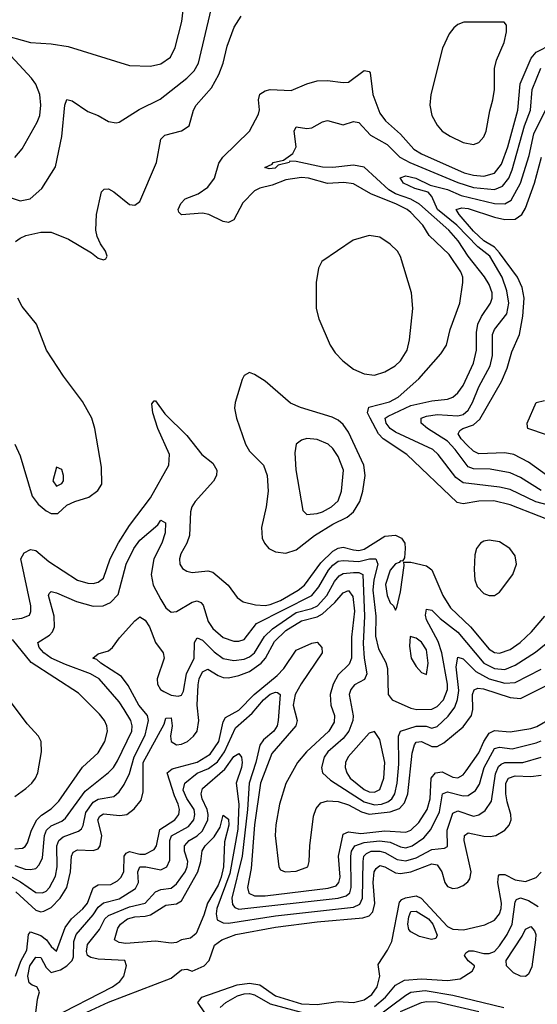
# Model space of a CAD drawing. Header units: inches. Extents: x 884549 to 1028252, y 526810 to 653624.
# Tile 676 of 1056: x 990469 to 992455, y 572463 to 576237. Entities that reach past the tile are written whole.
import ezdxf

# ---------------------------------------------------------------- set-up
doc = ezdxf.new("R2010")
doc.units = ezdxf.units.IN
doc.header["$MEASUREMENT"] = 0
doc.layers.add('A9597', color=7, linetype='Continuous')

msp = doc.modelspace()

# ---------------------------------------------------------------- linework, layer by layer
at = {"layer": 'A9597', "color": 5}
for points, elevation in [([(990390, 576182.6), (990510.1, 576150.1), (990590, 576144.5), (990654.5, 576134.5), (990890, 576061.8), (990970, 576059.1), (991010, 576067.5), (991046.7, 576093.3), (991065.7, 576130), (991090.5, 576230), (991102.6, 576330)], 2160), ([(990370, 575575.7), (990470, 575543), (990509.2, 575550.8), (990554, 575590), (990606.4, 575673.6), (990630.9, 575789.1), (990641.5, 575910), (990650, 575931.7), (990670, 575925.8), (990730, 575885.8), (990770.2, 575870.2), (990810, 575846.7), (990838.3, 575841.7), (990850, 575843.8), (990926.8, 575893.1), (991007.7, 575932.3), (991110, 576012.5), (991138.6, 576041.4), (991155.1, 576070), (991203.6, 576276.4)], 2140), ([(990453.2, 575386.8), (990470, 575400.2), (990492.7, 575410), (990550, 575422.5), (990590, 575422), (990656.1, 575396.1), (990743.7, 575343.7), (990770, 575323), (990790, 575316), (990799.3, 575320.7), (990804, 575330), (990798, 575350), (990778.4, 575378.4), (990765.8, 575405.8), (990760.7, 575430), (990764, 575490), (990783, 575577), (990792.5, 575587.5), (990810, 575588.1), (990830, 575577.6), (990890, 575528.9), (990910, 575526.4), (990930, 575540.2), (990994.2, 575690), (991010, 575779.5), (991025.6, 575794.4), (991090, 575810.8), (991118.3, 575830), (991135, 575890), (991145.4, 575910), (991204.5, 575975.5), (991233.3, 576026.7), (991249, 576070), (991264.4, 576135.6), (991291.2, 576208.8), (991318.2, 576250)], 2120), ([(990450, 575708.4), (990478.4, 575741.6), (990535.6, 575844.4), (990545.3, 575870), (990549.9, 575910), (990546.2, 575950), (990530.4, 575990), (990513.5, 576013.5), (990386.6, 576150)], 2160), ([(992573.1, 574290), (992350, 574377.3), (992287.5, 574392.5), (992230, 574391.6), (992170, 574381), (992146.6, 574386.6), (991953.9, 574570), (991862.9, 574630), (991845.3, 574650), (991812.8, 574710), (991803.8, 574730), (991808.3, 574751.7), (991887.6, 574772.4), (991920.4, 574790), (991999.9, 574860.1), (992084.1, 574955.9), (992106.5, 574990), (992120.6, 575050), (992157, 575150), (992169, 575230), (992168.9, 575250), (992161.7, 575270), (992117.1, 575337.1), (992039.9, 575410), (992014.9, 575450), (991970, 575498.3), (991955.5, 575510), (991914.2, 575530), (991815.6, 575570), (991750, 575607.6), (991712.4, 575612.4), (991650, 575609.3), (991576.3, 575630), (991550, 575632.7), (991490, 575622.6), (991437.3, 575602.7), (991390, 575591.2), (991370, 575580.5), (991325, 575535), (991290.3, 575469.7), (991270, 575459.5), (991250, 575463.3), (991195, 575490), (991170, 575495.5), (991089.2, 575489.2), (991079.2, 575499.2), (991076.9, 575510), (991086.9, 575533.1), (991103.6, 575550), (991153, 575570), (991190, 575594.8), (991215.5, 575630), (991233.2, 575686.8), (991248, 575710), (991350.4, 575809.6), (991384.9, 575875.1), (991388.8, 575891.2), (991384.5, 575930), (991390, 575952.1), (991410, 575964.4), (991430, 575969), (991510, 575965.7), (991570, 575991.8), (991610, 576002.4), (991650, 576004.6), (991710, 575996), (991730, 575997.9), (991790, 576042.6), (991810, 576038.7), (991812.8, 576032.8), (991823.6, 575950), (991850, 575878.5), (991872, 575850), (991930, 575797.7), (991980.4, 575740.4), (992010, 575722.3), (992173.5, 575650), (992210, 575640.8), (992250, 575637.5), (992290, 575649), (992316.8, 575683.2), (992341.6, 575750), (992379.6, 575890), (992389.4, 575990.6), (992430.9, 576089.1), (992450, 576112.1), (992510, 576143.6)], 2080), ([(992590, 574351.4), (992449.1, 574389.1), (992350, 574436.2), (992310, 574445), (992170, 574461.5), (992142, 574482), (992074.8, 574570), (992053.6, 574590), (991910, 574656.4), (991889.6, 574669.6), (991874.3, 574690), (991871.5, 574710), (991882.1, 574717.9), (991970, 574758.5), (992050, 574776.1), (992110, 574782.8), (992130.2, 574789.8), (992150, 574806.9), (992170, 574834.4), (992210, 574920.7), (992221.9, 574970), (992221.5, 575038.5), (992226.8, 575070), (992240.7, 575099.3), (992275.3, 575150), (992282, 575170), (992281.7, 575190), (992270, 575221.5), (992252, 575252), (992189.1, 575330), (992151.1, 575390), (992115.9, 575430), (992002.9, 575530), (991970, 575549.4), (991910, 575570), (991884.8, 575584.8), (991790, 575671.3), (991750, 575679.1), (991670, 575670.2), (991630, 575671.9), (991530, 575693.6), (991505.5, 575694.5), (991502.8, 575690), (991460.7, 575679.3), (991448.3, 575668.3), (991425.6, 575665.6), (991409.7, 575670), (991437.2, 575682.7), (991441.6, 575690), (991480.9, 575699.1), (991516.4, 575723.6), (991529.9, 575750), (991521.5, 575810), (991530, 575826), (991570, 575820.2), (991590, 575822), (991630, 575845.4), (991650, 575850.2), (991710, 575833.8), (991750, 575847.3), (991770, 575843.6), (991814.3, 575794.3), (991878.7, 575758.7), (991927.5, 575710), (991965.4, 575690), (992150, 575612.5), (992210, 575593.3), (992290, 575585.9), (992320.8, 575599.2), (992345.8, 575630), (992358.7, 575661.3), (992406, 575830), (992429.2, 575890), (992435, 575970), (992468.4, 576051.6)], 2060), ([(992470, 574432.2), (992390, 574481.7), (992350, 574499.9), (992273.8, 574513.7), (992210, 574515.1), (992190, 574522.5), (992139.8, 574590), (992110, 574621.9), (992033.1, 574670), (992008.9, 574690), (992008.6, 574710), (992030, 574717.7), (992070, 574723.7), (992150, 574719), (992170, 574723.7), (992190, 574740.6), (992206.7, 574770), (992229.9, 574830), (992274.3, 574910), (992283.4, 574950), (992283.1, 575030), (992290.8, 575050), (992337.5, 575110), (992346, 575150), (992337.2, 575197.2), (992320.4, 575250), (992272.4, 575330), (992226.3, 575366.3), (992145.7, 575450), (992071.4, 575510), (992050, 575559.8), (992036, 575576), (991985, 575590), (991940.7, 575610), (991928.5, 575631.5), (991950, 575638.1), (991988.9, 575630), (992043.4, 575603.4), (992110, 575585.8), (992162.6, 575562.6), (992290, 575532.4), (992330, 575531.8), (992354.2, 575545.8), (992390.5, 575610), (992423.2, 575716.8), (992441, 575799), (992485.7, 575890)], 2040), ([(992490, 574491.2), (992420.9, 574540.9), (992364.4, 574570), (992330, 574576.2), (992230, 574573), (992210, 574583), (992185.5, 574605.5), (992162.2, 574630), (992151.2, 574650), (992157.8, 574662.2), (992168.9, 574670), (992210, 574684.3), (992234.2, 574705.8), (992317.3, 574850), (992338.5, 574901.5), (992356.4, 574963.6), (992385.9, 575030), (992399, 575101), (992404.9, 575170), (992396.4, 575210), (992378.2, 575250), (992310, 575343.6), (992290, 575364.7), (992249.7, 575389.8), (992210, 575426.5), (992154.6, 575490), (992143.7, 575510), (992164.6, 575515.4), (992190, 575513.7), (992290, 575479.6), (992330, 575470.9), (992370, 575472.8), (992394.9, 575490), (992410, 575514.6), (992444, 575610), (992470.8, 575710)], 2020), ([(990450, 574610.3), (990470, 574564.6), (990516.9, 574410), (990540.1, 574380.1), (990570, 574354.3), (990590, 574344.1), (990615.6, 574344.4), (990650, 574376), (990679.7, 574390), (990733.8, 574406.2), (990768.2, 574431.8), (990784, 574456), (990782.1, 574522.1), (990756.8, 574670), (990745.3, 574710), (990710, 574774), (990637.2, 574870), (990570.9, 574970), (990533.2, 575070), (990478.2, 575138.2), (990460.9, 575170)], 2120), ([(990376.4, 573930), (990477.1, 573942.9), (990506, 573954), (990511.6, 573968.4), (990510.8, 573990), (990473, 574170), (990486, 574194), (990510, 574206.6), (990530, 574201.8), (990579.9, 574159.9), (990690, 574089.2), (990730, 574076.8), (990750, 574076.4), (990770, 574080.9), (990790, 574096), (990815.2, 574170), (990848.3, 574231.7), (990890, 574298.6), (990970, 574404.1), (991041.3, 574530), (991043.9, 574570), (990998.7, 574670), (990979.2, 574730), (990975.5, 574764.5), (990984.1, 574775.9), (990990, 574776.3), (991025.6, 574725.6), (991110, 574643), (991167.1, 574570), (991210, 574537.7), (991224.6, 574510), (991223.7, 574490), (991212.1, 574467.9), (991142, 574390), (991129.4, 574370), (991124, 574350), (991120.5, 574259.5), (991110.1, 574229.9), (991087.5, 574190), (991082, 574170), (991082.8, 574150), (991093.4, 574133.4), (991110, 574122.9), (991130, 574118.6), (991190, 574124), (991210, 574119.2), (991269.2, 574070), (991302.7, 574022.7), (991325.7, 574005.7), (991373.5, 573993.5), (991410, 573992), (991430, 573994.8), (991469.3, 574010), (991536.9, 574050), (991561, 574070), (991624.6, 574155.4), (991670, 574199.7), (991690, 574211), (991710, 574215.4), (991750, 574204.4), (991770, 574202.9), (991790, 574207.7), (991870, 574257.6), (991910, 574261.6), (991933.8, 574250), (991946.1, 574230), (991948.1, 574210), (991945.5, 574174.5), (991938, 574162), (991930, 574162.9), (991924.2, 574155.8), (991910, 574151.6), (991890, 574127.1), (991872.5, 574072.5), (991878.1, 574030), (991890, 574001.5), (991903.1, 573990), (991910, 573974), (991916.2, 573983.8), (991930, 574044), (991944.5, 574144.5), (991942.7, 574157.3), (991970, 574157.3), (992030, 574143), (992050, 574128.3), (992091.8, 574030), (992122.1, 573982.1), (992198.1, 573910), (992270, 573824), (992290, 573811.7), (992310, 573808.3), (992350, 573822.7), (992388.8, 573850), (992432.8, 573890), (992483.4, 573950)], 2080), ([(992490, 574645.9), (992418.8, 574670), (992416.6, 574676.6), (992415.3, 574690), (992450, 574770.1), (992482.1, 574777.9)], 1980), ([(990450, 572995), (990490, 572981.3), (990510, 572979.1), (990530, 572983.3), (990543.3, 572996.7), (990555.8, 573024.2), (990563.7, 573110), (990571.1, 573130), (990590, 573147), (990630, 573164.6), (990643.8, 573176.2), (990720.4, 573279.6), (990810, 573351), (990829.2, 573370.8), (990844.4, 573395.6), (990898.7, 573510), (990899.7, 573530), (990894.5, 573550), (990870, 573592.4), (990850, 573621.7), (990773.6, 573710), (990740.5, 573730), (990644.8, 573764.8), (990589.4, 573790), (990561.5, 573810), (990543.4, 573830), (990537.8, 573850), (990582.6, 573877.4), (990594.7, 573890), (990602.7, 573910), (990600.6, 573950), (990579.3, 574030), (990582.3, 574037.7), (990590, 574044.6), (990610, 574040.1), (990686.8, 574006.8), (990750, 573989.3), (990789.5, 573990.5), (990816.9, 574003.1), (990846.1, 574033.9), (990876.7, 574150), (990907, 574210), (990930, 574241.8), (990999, 574301), (991010, 574319), (991027.9, 574307.9), (991027.4, 574270), (991014.3, 574230), (990983.1, 574170), (990972.6, 574110), (990981.1, 574070), (991010, 574014.5), (991030, 573982.2), (991050, 573965.5), (991070, 573968.2), (991130, 574004.6), (991150, 574008.8), (991163.3, 574003.3), (991172.5, 573992.5), (991191.3, 573930), (991210, 573903.8), (991250, 573868.3), (991290, 573855.3), (991310, 573854.6), (991330, 573860.9), (991377.4, 573922.6), (991589.5, 574030), (991616.5, 574063.5), (991653, 574127), (991670, 574146.7), (991690, 574160.8), (991710, 574164.4), (991770, 574160.1), (991810.3, 574170.3), (991835.5, 574170), (991843.1, 574150), (991827.3, 574090), (991823.9, 574050), (991834.8, 573950), (991834.2, 573874.2), (991845.4, 573825.4), (991873.1, 573773.1), (991879.9, 573750), (991882.4, 573650), (991898, 573630), (991970, 573597.7), (991992.4, 573592.4), (992050, 573594.5), (992070, 573603.8), (992094.9, 573630), (992109.7, 573670), (992109.7, 573690.3), (992088.5, 573810), (992074, 573854), (992030, 573936.9), (992025.6, 573954.4), (992030, 573978), (992050, 573973.5), (992081.9, 573941.9), (992150, 573889.4), (992250, 573770.7), (992290, 573749.6), (992330, 573746), (992370, 573763.2), (992447.4, 573812.6), (992550, 573895.5)], 2060), ([(990295, 573030), (990471.9, 572931.9), (990530, 572891.7), (990556.1, 572890), (990570, 572896.4), (990582.6, 572910), (990605.8, 572954.2), (990612.8, 572990), (990611.7, 573070), (990618.3, 573090), (990635.7, 573104.3), (990693.8, 573126.2), (990705.2, 573134.8), (990712.5, 573147.5), (990722.3, 573197.7), (990750, 573237.3), (990770, 573248.5), (990830, 573259.3), (990850, 573276.6), (990870, 573304.8), (990890, 573347.5), (990908.2, 573411.8), (990950, 573494.4), (990962.8, 573550), (990959.1, 573570), (990925.7, 573610), (990884.7, 573684.7), (990858.9, 573718.9), (990779.8, 573770), (990764.7, 573784.7), (990749.7, 573790), (990770, 573806.7), (990810, 573818.3), (990824.7, 573830), (990852.2, 573867.8), (990910, 573932.7), (990930, 573948.5), (990950, 573934.7), (990966.8, 573910), (990990.1, 573850.1), (991019.1, 573810), (991023.6, 573790), (990996.6, 573710), (990998, 573690), (991009.1, 573670), (991022.1, 573662.1), (991050, 573648.1), (991076.2, 573643.8), (991090, 573648.2), (991096.8, 573663.2), (991108.3, 573730), (991138.2, 573790), (991139.9, 573850), (991150, 573867.3), (991170, 573858.5), (991214.3, 573814.4), (991250, 573788.6), (991290, 573780.2), (991330, 573786), (991350, 573794.5), (991370, 573810.1), (991407.7, 573872.3), (991438.2, 573901.8), (991530, 573964.3), (991590, 573979.7), (991611.1, 573990), (991647.3, 574030), (991676.6, 574083.4), (991694.8, 574105.2), (991710, 574113.8), (991750, 574118.3), (991770, 574117.6), (991785, 574110), (991791.3, 573950), (991786, 573846), (991789.8, 573789.8), (991800.9, 573730), (991791.9, 573708.1), (991753, 573687), (991738.7, 573670), (991733.1, 573650), (991747.9, 573567.9), (991747, 573550), (991732.2, 573510), (991710, 573482), (991650.6, 573430), (991637.1, 573410), (991626.3, 573370), (991630.9, 573350), (991661.8, 573321.8), (991790, 573239.4), (991830, 573227), (991856.8, 573230), (991881, 573239), (991896.7, 573250), (991908.7, 573270), (991917.1, 573310), (991923.4, 573383.4), (991921.8, 573490), (991929.9, 573510.1), (991990, 573529), (992028.5, 573528.5), (992050, 573521.1), (992070, 573527.5), (992113, 573567), (992137.9, 573602.1), (992148.7, 573631.3), (992154, 573666), (992143.1, 573756.9), (992150, 573793.2), (992170, 573787.5), (992219, 573739), (992270, 573710), (992330, 573693.6), (992370, 573696.1), (992470, 573747.2)], 2040), ([(990453.6, 572893.6), (990530, 572823.5), (990550, 572817.4), (990560.9, 572819.1), (990590, 572833.2), (990624.4, 572870), (990649.5, 572910.5), (990663.5, 572970), (990666.9, 573030), (990674, 573046), (990690, 573055.3), (990750, 573051.7), (990770, 573058.9), (990777.4, 573070), (990783.9, 573110), (990768.3, 573170), (990776, 573184), (990790, 573193.2), (990853.3, 573186.8), (990879.3, 573190), (990908.5, 573211.5), (990934.5, 573245.5), (990942.4, 573277.6), (990942.9, 573390), (991023.5, 573536.5), (991030, 573559.5), (991050, 573561.3), (991054.1, 573530), (991046.9, 573490), (991049.5, 573470), (991070, 573457.6), (991090, 573459.7), (991112.3, 573470), (991135.2, 573490), (991149.1, 573510), (991156, 573550), (991149, 573609), (991152.9, 573687.1), (991157.1, 573710), (991170, 573737.8), (991190, 573747.7), (991230, 573722.7), (991250, 573715.2), (991270, 573714.8), (991310, 573723), (991350, 573737.9), (991395.5, 573770), (991411.7, 573790), (991446.7, 573853.3), (991490, 573895.3), (991550, 573932.9), (991610, 573948.5), (991630, 573959.5), (991677.6, 574002.4), (991710, 574039.4), (991730, 574049.5), (991746.4, 574026.4), (991752.7, 573970), (991741.9, 573870), (991741.7, 573790), (991733.1, 573766.9), (991690, 573725.9), (991671.6, 573690), (991659.5, 573650), (991662.4, 573610), (991676.6, 573570), (991675.2, 573544.8), (991654.5, 573510), (991569, 573430), (991534.8, 573390), (991490, 573308.5), (991464.9, 573230), (991451, 573151), (991448.9, 573110), (991462.7, 572990), (991470, 572978.4), (991486.7, 572970), (991530, 572972.6), (991574, 572990), (991579.9, 573010), (991582, 573070), (991596.3, 573183.7), (991606.2, 573213.8), (991624.7, 573235.3), (991650, 573242.2), (991690, 573239.6), (991730, 573227), (991780.8, 573200.8), (991810, 573192.1), (991890, 573200), (991926.3, 573213.7), (991944.6, 573235.4), (991958.1, 573270), (991974.5, 573425.5), (991983.2, 573456.8), (991990, 573467.5), (992010, 573470.4), (992050, 573451.2), (992070, 573451.3), (992095.6, 573464.4), (992170, 573525.8), (992201.8, 573570), (992207.5, 573592.5), (992205.8, 573650), (992211.9, 573668.1), (992226, 573674), (992248.4, 573671.6), (992350, 573638.8), (992390, 573635.1), (992490, 573684.8)], 2020), ([(990450, 573059.1), (990479, 573061), (990490, 573067), (990498.6, 573081.4), (990513.8, 573130), (990534.9, 573170), (990551.8, 573188.2), (990590, 573212.4), (990619, 573241), (990710, 573371.4), (990770, 573426.3), (990795, 573470), (990805.7, 573510), (990803.1, 573530), (990794.1, 573550), (990774.6, 573574.6), (990694.9, 573654.9), (990512.9, 573772.9), (990441, 573861)], 2080), ([(990452.5, 572570), (990472.4, 572627.6), (990496.2, 572670), (990502.1, 572730), (990510, 572739.9), (990550, 572726.6), (990571.1, 572710), (990590, 572684.6), (990610, 572667), (990643.2, 572756.8), (990667.4, 572790), (990711.3, 572828.7), (990728.2, 572850), (990750.5, 572909.5), (990770, 572920.6), (990818.6, 572921.4), (990844.2, 572935.8), (990858.1, 572950), (990867.8, 572972.2), (990869.2, 573030.8), (990877.4, 573042.6), (990890, 573048.5), (990930, 573038.4), (990950, 573038.5), (990984.5, 573055.5), (990993.6, 573070), (991007, 573133), (991064.5, 573170), (991079.9, 573190), (991081.8, 573210), (991076.6, 573230), (991062.2, 573262.2), (991034.8, 573350), (991054.2, 573365.8), (991150, 573390.3), (991198.9, 573421.1), (991232.2, 573470), (991250, 573545.2), (991258.5, 573561.5), (991310, 573590.1), (991367.7, 573650), (991457, 573723), (991482.2, 573750), (991530, 573819.9), (991590, 573847.1), (991610, 573850.5), (991628, 573830), (991629.7, 573810), (991548.5, 573691.5), (991525.6, 573650), (991517.5, 573610), (991532.8, 573550), (991528.5, 573530), (991436.4, 573423.6), (991392.3, 573310), (991369.4, 573150.6), (991356.7, 572983.3), (991342.7, 572910), (991348.2, 572888.2), (991370, 572878.9), (991410, 572878.6), (991652.7, 572907.3), (991682.7, 572917.3), (991693.8, 572930), (991697.8, 572950), (991692.5, 573030), (991710, 573114.4), (991730, 573123.3), (991777.1, 573117.1), (991870, 573127.9), (991950, 573123.1), (991970, 573130.7), (992000.1, 573159.9), (992032, 573210), (992044.2, 573250), (992048.1, 573330), (992063.7, 573350), (992090, 573354.3), (992130, 573333.6), (992150, 573330.6), (992170, 573342.1), (992182.1, 573357.9), (992230, 573427), (992249.4, 573470.6), (992270, 573501.8), (992290, 573512.5), (992350, 573507.3), (992430, 573519.8), (992452.7, 573527.3), (992510, 573560.4)], 1980), ([(990450, 573259), (990491.6, 573290), (990515.3, 573310), (990529.9, 573330), (990538.3, 573350), (990552.2, 573430), (990550.6, 573470), (990540.7, 573490), (990497.8, 573537.8), (990399, 573670)], 2120), ([(990530.3, 572429.7), (990537, 572483), (990545.1, 572510), (990534.5, 572530), (990516.2, 572536.2), (990505.6, 572545.6), (990499.8, 572570), (990507, 572610), (990530, 572643.4), (990550, 572642.3), (990570, 572603.8), (990590, 572584.3), (990624.7, 572595.3), (990650, 572610), (990669.6, 572630), (990674.7, 572645.3), (990676.3, 572703.7), (990685.7, 572730), (990750, 572805.1), (990770, 572835.2), (990790, 572851.5), (990850, 572866.8), (990913.4, 572906.6), (990924.6, 572930), (990921.4, 572970), (990930, 572989.4), (990952.4, 572990), (991010, 572978.7), (991033.7, 572990), (991045.1, 573014.9), (991044.6, 573090), (991051.5, 573108.5), (991116.2, 573143.8), (991137, 573170), (991140.8, 573190), (991138, 573210), (991110, 573251.7), (991096.4, 573283.5), (991102, 573310), (991150, 573348.6), (991193.1, 573366.9), (991227.9, 573392.1), (991254, 573430), (991297, 573523), (991361.2, 573578.8), (991403.5, 573630), (991430, 573652.1), (991450, 573659.1), (991458.4, 573658.4), (991467.8, 573650), (991460.7, 573550), (991456, 573530), (991443.4, 573510), (991403.6, 573476.4), (991390, 573456.2), (991375, 573390), (991349.2, 573310), (991342.9, 573210), (991322.6, 573030), (991283, 572870), (991285, 572845), (991293.8, 572833.8), (991310, 572827.7), (991690.1, 572869.9), (991721.8, 572878.2), (991734.9, 572890), (991740.4, 572910), (991739, 573030), (991742.4, 573050), (991755.2, 573070), (991790, 573083.1), (991849.5, 573089.5), (991890, 573084.6), (991930, 573066.3), (991950, 573062.7), (991975.2, 573070), (992018.9, 573101.1), (992046.6, 573133.4), (992078.9, 573201.1), (992090.7, 573269.3), (992110, 573277.4), (992170, 573261.7), (992190, 573262.6), (992218, 573282), (992233, 573307), (992251, 573370), (992290, 573443.2), (992310, 573448.8), (992357.8, 573442.2), (992450, 573465.3), (992470, 573472.6)], 1960), ([(990591.1, 572410), (990824.4, 572530), (990852.8, 572550), (990868.3, 572570), (990878, 572610), (990871.8, 572630), (990770, 572635.9), (990741.5, 572641.5), (990729.3, 572649.3), (990724.5, 572664.5), (990728.3, 572691.7), (990775.1, 572750), (990794.8, 572790), (990810, 572803.4), (990890, 572836), (990950, 572850.7), (990990, 572893.6), (991010, 572902.3), (991050, 572908.5), (991070, 572924.6), (991103, 572970), (991111.8, 572990), (991113.4, 573010), (991101.5, 573050), (991101.3, 573070), (991119.1, 573090), (991150, 573108.9), (991170, 573127.8), (991190.4, 573170), (991192.2, 573190), (991187.9, 573210), (991169.3, 573250), (991165.2, 573270), (991170.7, 573290), (991256.2, 573363.8), (991290, 573412.3), (991310, 573423.5), (991319.1, 573410), (991321.8, 573390), (991319.6, 573370), (991299.9, 573310), (991309.8, 573229.8), (991306.1, 573133.9), (991275.5, 572964.5), (991225.3, 572830), (991222.9, 572810), (991226.6, 572786.6), (991250, 572774.5), (991270, 572774.3), (991450, 572801.5), (991750, 572834.8), (991773.7, 572846.4), (991784.2, 572870), (991786.1, 573010), (991789.4, 573030), (991799.4, 573040.6), (991817.7, 573050), (991850, 573049.4), (991870, 573044.7), (991917.5, 573017.5), (991950, 573012.8), (991990, 573024.5), (992050, 573055.6), (992098.6, 573061.4), (992110, 573067.7), (992109, 573130), (992130, 573195.8), (992150, 573204.2), (992210, 573184.2), (992230.9, 573189.1), (992254.6, 573205.4), (992278.6, 573241.4), (992294.2, 573345.8), (992306.3, 573373.7), (992316.3, 573383.8), (992330, 573389.1), (992399.7, 573390), (992470, 573409.7)], 1940), ([(990710, 572424.7), (990809.1, 572470.9), (991050, 572562.6), (991090, 572594.5), (991110, 572598), (991130.8, 572589.2), (991176.4, 572610), (991195.8, 572630), (991215.8, 572690), (991244.4, 572710), (991298.5, 572730), (991450, 572758), (991610, 572778.8), (991785.8, 572794.2), (991810, 572802.4), (991823.2, 572816.8), (991831.5, 572848.5), (991825, 572930), (991828.8, 572970), (991836.4, 572983.6), (991850, 572994.2), (991870, 572990.1), (991910, 572967.2), (991930, 572963.5), (991970, 572970.8), (992050, 573000.9), (992070, 572997), (992088.3, 572970), (992099.3, 572930), (992110, 572914.6), (992130, 572906.4), (992150, 572908.8), (992170, 572918.3), (992188.4, 572931.6), (992196.4, 572943.6), (992201.4, 572970), (992174.7, 573090), (992175.6, 573110), (992190, 573120.1), (992250, 573106.7), (992274.2, 573105.7), (992295, 573110), (992330, 573130.8), (992347, 573150), (992354, 573170), (992353.2, 573190), (992338.6, 573238.6), (992334.6, 573270), (992334.6, 573310), (992344.4, 573330), (992370, 573338.6), (992430, 573335.4), (992470, 573341)], 1920), ([(991178.6, 572430), (991152.2, 572470), (991167.3, 572490), (991302.5, 572537.6), (991350, 572544.2), (991390, 572537.9), (991450, 572495.5), (991550, 572464.7), (991610, 572461.7), (991690, 572473.1), (991750, 572469.4), (991790, 572480.2), (991819.2, 572500.8), (991840.5, 572530), (991850.4, 572570.4), (991844.4, 572615.6), (991880.5, 572670), (991896.3, 572703.7), (991925.6, 572854.4), (991935.1, 572864.9), (991948.8, 572871.2), (991990, 572878.2), (992009.6, 572869.6), (992110, 572761.3), (992130, 572750.8), (992171.3, 572748.7), (992253.2, 572766.9), (992290, 572785.4), (992309.9, 572810.1), (992316, 572830), (992317.3, 572850), (992303.4, 572930), (992305.3, 572954.7), (992310, 572960.8), (992330, 572960.7), (992370, 572940.2), (992410, 572934), (992450, 572949), (992470, 572968.6)], 1880), ([(991830, 572454.2), (991872.4, 572490), (991910, 572536.2), (991944.6, 572555.3), (992010, 572560.7), (992110, 572554.1), (992159.1, 572560.9), (992205.1, 572590), (992213.5, 572606.5), (992213.5, 572610), (992189.9, 572629.9), (992175.1, 572650), (992180.6, 572659.4), (992192.4, 572667.6), (992210, 572667.5), (992250, 572656.9), (992270, 572657.6), (992290, 572665.2), (992310, 572686.7), (992339.4, 572730), (992358.7, 572770), (992370, 572855.6), (992375.3, 572864.7), (992390, 572870.8), (992420.9, 572860.9), (992457.7, 572837.7)], 1860), ([(991830, 572407.7), (991950, 572498.3), (991970, 572508.9), (992024.3, 572515.7), (992130, 572498.3), (992326, 572450)], 1840), ([(991237.3, 572450), (991260.1, 572470), (991304.8, 572495.2), (991330, 572503.2), (991350, 572503.9), (991370, 572498.7), (991430, 572463.9), (991567.8, 572427.8)], 1860), ([(991930, 572434.6), (992010, 572470), (992030, 572473.9), (992070, 572471.6), (992230, 572434.6)], 1820)]:
    msp.add_lwpolyline(points, dxfattribs=dict(at, elevation=elevation))
for points, elevation in [([(992172.7, 576227.3), (992150, 576218.7), (992134.1, 576205.9), (992117, 576183), (992091.5, 576128.5), (992045.8, 575950), (992042.4, 575910), (992050.1, 575870), (992070, 575832.4), (992089.6, 575810), (992120.2, 575790), (992170, 575766.4), (992210, 575759.3), (992230, 575766.1), (992250, 575788.2), (992258.9, 575810), (992272.1, 575887.9), (992284.7, 575930), (992289.9, 575970), (992289.9, 576050), (992298.5, 576081.5), (992327.5, 576150), (992337, 576190), (992336.2, 576216.2), (992327, 576227)], 2120), ([(991810, 575409.9), (991747.7, 575392.3), (991628.5, 575310), (991615.8, 575284.2), (991606, 575230), (991605.7, 575130), (991616.9, 575090), (991659.3, 574990), (991679.7, 574959.7), (991709, 574930), (991750, 574898), (991790, 574879), (991830, 574874.1), (991870, 574887.1), (991909.1, 574910), (991930, 574929.1), (991956, 574970), (991964.6, 575010), (991977.2, 575130), (991972.1, 575190), (991929.6, 575329.6), (991918.2, 575350), (991890, 575377.2), (991850, 575403.4)], 2120), ([(991350, 574884.5), (991330, 574873.2), (991322.6, 574857.4), (991295, 574770), (991292.7, 574747.3), (991300.4, 574710), (991335.3, 574610), (991350, 574582.6), (991403.7, 574530), (991417.6, 574490), (991421.6, 574430), (991414.3, 574370), (991396.8, 574290), (991399, 574250), (991407.6, 574230), (991425, 574210), (991450, 574196.6), (991490, 574192.4), (991530, 574205.3), (991600.4, 574259.6), (991670, 574302.9), (991724.9, 574330), (991749.9, 574350.1), (991773.8, 574390), (991784.7, 574430), (991793.9, 574490), (991789.5, 574530), (991730, 574656.1), (991710, 574684.7), (991690, 574702), (991667.1, 574712.9), (991545.6, 574750), (991507.1, 574767.1), (991410, 574851.2), (991370, 574877.6)], 2120), ([(991570, 574631.1), (991550, 574625.3), (991529.3, 574610), (991523.9, 574576.1), (991528.1, 574511.9), (991555.4, 574355.4), (991570, 574340.7), (991610, 574344.5), (991630, 574350.1), (991665, 574370), (991690, 574393.2), (991703.2, 574430), (991711.3, 574510), (991690, 574562.8), (991670, 574593.5), (991652.7, 574610), (991610, 574627.6)], 2140), ([(990610, 574522), (990595.5, 574470), (990610, 574449.2), (990630, 574459.1), (990636.3, 574470), (990636.9, 574490), (990630, 574513.2)], 2140), ([(992270, 574242.3), (992250, 574238.1), (992236.9, 574230), (992221.6, 574210), (992214.5, 574185.5), (992212.8, 574130), (992214.6, 574090), (992224, 574064), (992250, 574037.2), (992270, 574029.5), (992290, 574030.2), (992310, 574042.6), (992361.2, 574110), (992375, 574150), (992370, 574182.4), (992348.9, 574210), (992310, 574235)], 2120), ([(991967.1, 573872.9), (991964.6, 573835.4), (991970.9, 573790), (991990, 573757.3), (992010, 573734.9), (992030, 573727.3), (992036.6, 573770), (992030, 573821.5), (992010, 573850.5), (991990, 573865.8)], 2080), ([(991830, 573508.7), (991810, 573502), (991729.2, 573410.8), (991719.1, 573390), (991717.8, 573370), (991723.7, 573350), (991736.6, 573330), (991790, 573285.8), (991810, 573277.2), (991830, 573275.5), (991850, 573286.5), (991866.1, 573330), (991869.9, 573390), (991850, 573477.7)], 2060), ([(991050, 572697.2), (990990, 572704.6), (990875.5, 572695.5), (990850, 572699), (990832, 572710), (990845.4, 572754.6), (990855.8, 572770), (990882.5, 572790), (990910, 572798.6), (990950, 572800.2), (990970, 572805.7), (991030, 572843), (991070, 572847.3), (991090, 572859.1), (991152.3, 572970), (991164.1, 573010), (991169.2, 573050.8), (991180.1, 573070), (991215, 573105), (991238.3, 573141.7), (991250, 573188), (991270, 573173), (991270.5, 573150), (991254, 573086), (991250.9, 572990), (991241.5, 572950), (991230, 572919.1), (991189.7, 572850.3), (991175.8, 572804.2), (991145.5, 572734.4), (991124.1, 572715.9), (991090, 572709.9), (991070, 572699.9)], 1920), ([(992048.9, 572711.1), (992002.3, 572722.3), (991970, 572741), (991962.4, 572750), (991958.1, 572770), (991961.8, 572798.1), (991970, 572818.2), (991990, 572820.1), (992037.2, 572790), (992054.4, 572770), (992070, 572727.8), (992064.8, 572715.2)], 1860), ([(992410, 572568.7), (992390, 572570.5), (992363.3, 572583.3), (992336.8, 572610), (992334.7, 572630), (992396.5, 572723.5), (992410, 572750.9), (992430, 572761.4), (992444.4, 572744.4), (992449.1, 572730), (992448, 572710), (992434, 572606), (992421.3, 572578.8)], 1840)]:
    msp.add_lwpolyline(points, close=True, dxfattribs=dict(at, elevation=elevation))

doc.saveas('drawing.dxf')
